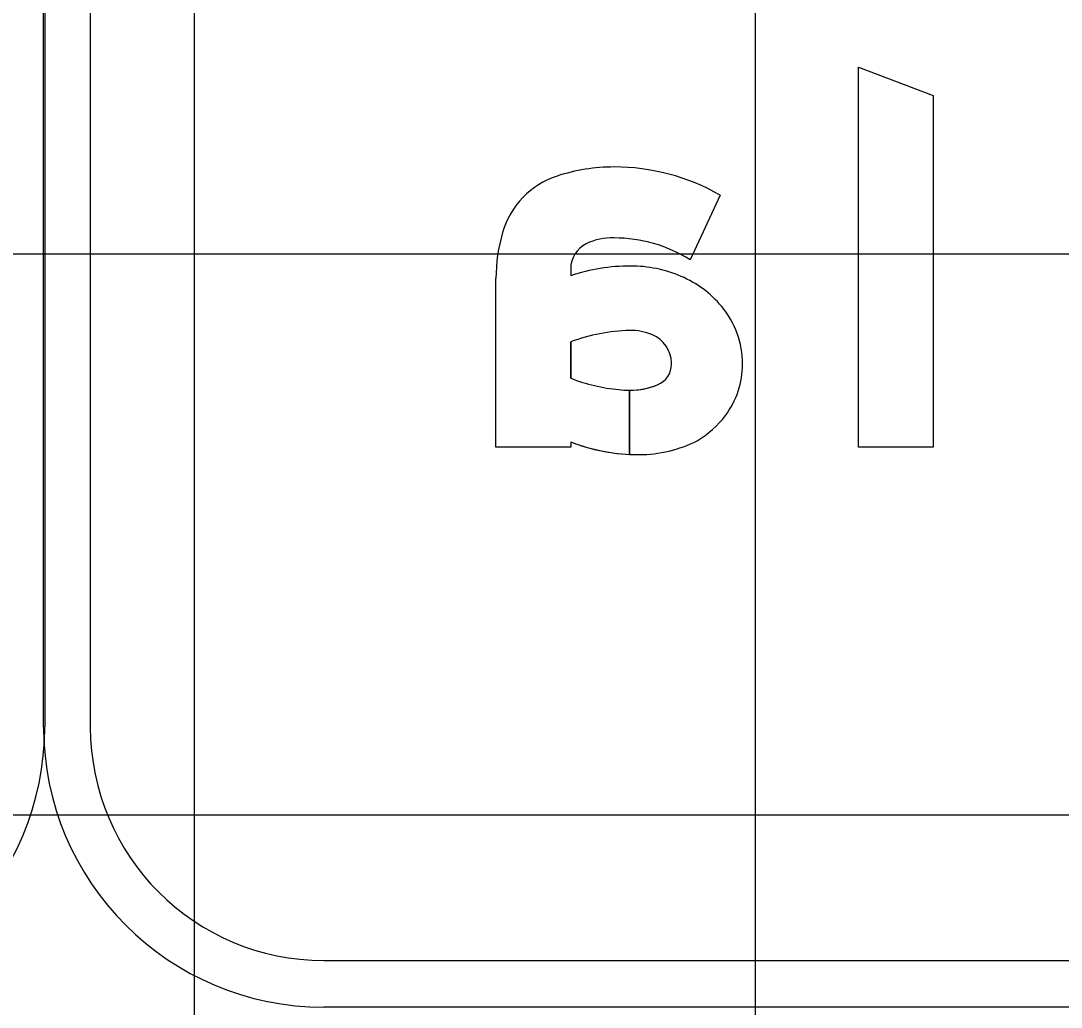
# Model space of a CAD drawing. Extents: x 1797809 to 2198143, y 249608 to 1237864.
# Drawn here: x 2197327.47 to 2197331.179, y 1237198.42 to 1237201.937 of the extents above; entities that cross this region are included whole.
import ezdxf

# ---------------------------------------------------------------- set-up
doc = ezdxf.new("R2010")
doc.units = 0
for name, color, linetype in [('GSBWFILL', 7, 'Continuous'), ('GSCOLORFILL', 7, 'Continuous'), ('GSOUTLINE', 7, 'Continuous'), ('GSSHT', 7, 'Continuous')]:
    doc.layers.add(name, color=color, linetype=linetype)

msp = doc.modelspace()

# ---------------------------------------------------------------- linework, layer by layer
at = {"layer": 'GSBWFILL'}
msp.add_lwpolyline([(2197330.4559, 1237200.4167), (2197330.4559, 1237201.772), (2197330.7223, 1237201.6709), (2197330.7223, 1237200.4167)], close=True, dxfattribs=at)
for points in [[(2197329.9628, 1237201.3156), (2197329.8558, 1237201.0848)], [(2197329.4302, 1237201.0523), (2197329.4302, 1237201.0278)], [(2197329.4302, 1237200.4353), (2197329.4302, 1237200.4167), (2197329.1638, 1237200.4167), (2197329.1638, 1237201.0177)], [(2197329.4302, 1237200.792), (2197329.4302, 1237200.6625)], [(2197329.6399, 1237200.6194), (2197329.6399, 1237200.3909)], [(2197329.64, 1237200.3909), (2197329.64, 1237200.6194)]]:
    msp.add_lwpolyline(points, dxfattribs=at)
for centre, major_axis, start_param, end_param in [((2197329.5849, 1237200.7637), (0, -0.652), 3.141593, 3.458648), ((2197329.5849, 1237200.6522), (0, -0.7635), 2.623874, 3.141593), ((2197329.4751, 1237201.0984), (0, -0.2997), 3.458648, 4.427613), ((2197329.7508, 1237201.0177), (0, -0.587), 4.427613, 4.712389), ((2197329.5754, 1237200.961), (0, -0.2018), 3.094343, 3.602032), ((2197329.5849, 1237200.6522), (0, -0.5104), 2.582097, 3.141593), ((2197329.5301, 1237201.0523), (0, -0.0999), 3.602032, 4.712389), ((2197329.6439, 1237200.3901), (0, -0.6725), 3.141593, 3.464907), ((2197329.6439, 1237200.6058), (0, -0.4568), 2.73708, 3.141593), ((2197329.6752, 1237200.6738), (0, -0.382), 2.265663, 2.742307), ((2197329.7221, 1237200.713), (0, -0.3208), 1.570796, 2.265663), ((2197329.6591, 1237200.1783), (0, -0.6549), 3.169955, 3.498593), ((2197329.6451, 1237200.6404), (0, -0.1926), 2.733046, 3.165323), ((2197329.6766, 1237200.7133), (0, -0.1132), 1.610807, 2.733046), ((2197329.7099, 1237200.713), (0, -0.0799), 0.384565, 1.570796), ((2197329.6693, 1237200.713), (0, -0.1206), 1.570796, 1.610807), ((2197329.7363, 1237200.713), (0, -0.3066), 0.927653, 1.570796), ((2197329.6555, 1237201.2355), (0, -0.6157), 5.908557, 6.196216), ((2197329.64, 1237200.8858), (0, -0.2664), 0, 0.384565), ((2197329.64, 1237200.8858), (0, -0.2664), 6.140268, 6.282935), ((2197329.7091, 1237200.7334), (0, -0.3406), 0.530468, 0.927653), ((2197329.6742, 1237201.0699), (0, -0.6799), 5.916134, 6.232721), ((2197329.6742, 1237200.8484), (0, -0.4583), 0, 0.469149), ((2197329.6742, 1237201.0699), (0, -0.6799), 6.232819, 6.283185)]:
    msp.add_ellipse(centre, major_axis=major_axis, ratio=0.999993, start_param=start_param, end_param=end_param, dxfattribs=at)
at = {"layer": 'GSCOLORFILL'}
for p, q in [((2197327.5513, 1237199.4187), (2197327.5513, 1237205.421)), ((2197327.7178, 1237205.421), (2197327.7178, 1237199.4187)), ((2197327.5554, 1237205.4197), (2197327.5554, 1237199.4197)), ((2197328.5503, 1237198.5862), (2197341.5356, 1237198.5862)), ((2197341.5356, 1237198.4197), (2197328.5503, 1237198.4197))]:
    msp.add_line(p, q, dxfattribs=at)
msp.add_lwpolyline([(2197330.4559, 1237200.4167), (2197330.4559, 1237201.772), (2197330.7223, 1237201.6709), (2197330.7223, 1237200.4167)], close=True, dxfattribs=at)
for points in [[(2197329.9628, 1237201.3156), (2197329.8558, 1237201.0848)], [(2197329.4302, 1237201.0523), (2197329.4302, 1237201.0278)], [(2197329.4302, 1237200.4353), (2197329.4302, 1237200.4167), (2197329.1638, 1237200.4167), (2197329.1638, 1237201.0177)], [(2197329.4302, 1237200.792), (2197329.4302, 1237200.6625)], [(2197329.6399, 1237200.6194), (2197329.6399, 1237200.3909)], [(2197329.64, 1237200.3909), (2197329.64, 1237200.6194)]]:
    msp.add_lwpolyline(points, dxfattribs=at)
for centre, radius, start, end in [((2197326.5554, 1237199.4197), 1, 270, 0), ((2197328.5503, 1237199.4187), 0.999, 180, 270), ((2197328.5503, 1237199.4187), 0.8325, 180, 270)]:
    msp.add_arc(centre, radius, start, end, dxfattribs=at)
for centre, major_axis, start_param, end_param in [((2197329.5849, 1237200.7637), (0, -0.652), 3.141593, 3.458648), ((2197329.5849, 1237200.6522), (0, -0.7635), 2.623874, 3.141593), ((2197329.4751, 1237201.0984), (0, -0.2997), 3.458648, 4.427613), ((2197329.7508, 1237201.0177), (0, -0.587), 4.427613, 4.712389), ((2197329.5754, 1237200.961), (0, -0.2018), 3.094343, 3.602032), ((2197329.5849, 1237200.6522), (0, -0.5104), 2.582097, 3.141593), ((2197329.5301, 1237201.0523), (0, -0.0999), 3.602032, 4.712389), ((2197329.6439, 1237200.3901), (0, -0.6725), 3.141593, 3.464907), ((2197329.6439, 1237200.6058), (0, -0.4568), 2.73708, 3.141593), ((2197329.6752, 1237200.6738), (0, -0.382), 2.265663, 2.742307), ((2197329.7221, 1237200.713), (0, -0.3208), 1.570796, 2.265663), ((2197329.6591, 1237200.1783), (0, -0.6549), 3.169955, 3.498593), ((2197329.6451, 1237200.6404), (0, -0.1926), 2.733046, 3.165323), ((2197329.6766, 1237200.7133), (0, -0.1132), 1.610807, 2.733046), ((2197329.7099, 1237200.713), (0, -0.0799), 0.384565, 1.570796), ((2197329.6693, 1237200.713), (0, -0.1206), 1.570796, 1.610807), ((2197329.7363, 1237200.713), (0, -0.3066), 0.927653, 1.570796), ((2197329.6555, 1237201.2355), (0, -0.6157), 5.908557, 6.196216), ((2197329.64, 1237200.8858), (0, -0.2664), 0, 0.384565), ((2197329.64, 1237200.8858), (0, -0.2664), 6.140268, 6.282935), ((2197329.7091, 1237200.7334), (0, -0.3406), 0.530468, 0.927653), ((2197329.6742, 1237201.0699), (0, -0.6799), 5.916134, 6.232721), ((2197329.6742, 1237200.8484), (0, -0.4583), 0, 0.469149), ((2197329.6742, 1237201.0699), (0, -0.6799), 6.232819, 6.283185)]:
    msp.add_ellipse(centre, major_axis=major_axis, ratio=0.999993, start_param=start_param, end_param=end_param, dxfattribs=at)
at = {"layer": 'GSOUTLINE'}
msp.add_lwpolyline([(2197330.4559, 1237200.4167), (2197330.4559, 1237201.772), (2197330.7223, 1237201.6709), (2197330.7223, 1237200.4167)], close=True, dxfattribs=at)
for points in [[(2197329.9628, 1237201.3156), (2197329.8558, 1237201.0848)], [(2197329.4302, 1237201.0523), (2197329.4302, 1237201.0278)], [(2197329.4302, 1237200.4353), (2197329.4302, 1237200.4167), (2197329.1638, 1237200.4167), (2197329.1638, 1237201.0177)], [(2197329.4302, 1237200.6625), (2197329.4302, 1237200.792)]]:
    msp.add_lwpolyline(points, dxfattribs=at)
for centre, major_axis, start_param, end_param in [((2197329.5849, 1237200.7637), (0, -0.652), 3.141593, 3.458648), ((2197329.5849, 1237200.6522), (0, -0.7635), 2.623874, 3.141593), ((2197329.4751, 1237201.0984), (0, -0.2997), 3.458648, 4.427613), ((2197329.7508, 1237201.0177), (0, -0.587), 4.427613, 4.712389), ((2197329.5754, 1237200.961), (0, -0.2018), 3.094343, 3.602032), ((2197329.5849, 1237200.6522), (0, -0.5104), 2.582097, 3.141593), ((2197329.5301, 1237201.0523), (0, -0.0999), 3.602032, 4.712389), ((2197329.6439, 1237200.3901), (0, -0.6725), 3.141593, 3.464907), ((2197329.6439, 1237200.6058), (0, -0.4568), 2.73708, 3.141593), ((2197329.6752, 1237200.6738), (0, -0.382), 2.265663, 2.742307), ((2197329.7221, 1237200.713), (0, -0.3208), 1.570796, 2.265663), ((2197329.6591, 1237200.1783), (0, -0.6549), 3.169991, 3.498593), ((2197329.6451, 1237200.6404), (0, -0.1926), 2.733046, 3.165198), ((2197329.6408, 1237200.823), (0, -0.00999), 3.165198, 3.169991), ((2197329.6766, 1237200.7133), (0, -0.1132), 1.610807, 2.733046), ((2197329.7099, 1237200.713), (0, -0.0799), 0.384565, 1.570796), ((2197329.6693, 1237200.713), (0, -0.1206), 1.570796, 1.610807), ((2197329.7363, 1237200.713), (0, -0.3066), 0.927653, 1.570796), ((2197329.6555, 1237201.2355), (0, -0.6157), 5.908557, 6.196216), ((2197329.64, 1237200.8858), (0, -0.2664), 6.140268, 6.667751), ((2197329.7091, 1237200.7334), (0, -0.3406), 0.530468, 0.927653), ((2197329.6742, 1237201.0699), (0, -0.6799), 5.916134, 6.283185), ((2197329.6742, 1237200.8484), (0, -0.4583), 0, 0.469149)]:
    msp.add_ellipse(centre, major_axis=major_axis, ratio=0.999993, start_param=start_param, end_param=end_param, dxfattribs=at)
at = {"layer": 'GSSHT'}
for p, q in [((2197328.0894, 1237163.1062), (2197328.0894, 1237223.1062)), ((2197330.0894, 1237163.1062), (2197330.0894, 1237223.1062)), ((2197288.0894, 1237201.1062), (2197408.0894, 1237201.1062)), ((2197288.0894, 1237199.1062), (2197408.0894, 1237199.1062))]:
    msp.add_line(p, q, dxfattribs=at)

doc.saveas('drawing.dxf')
